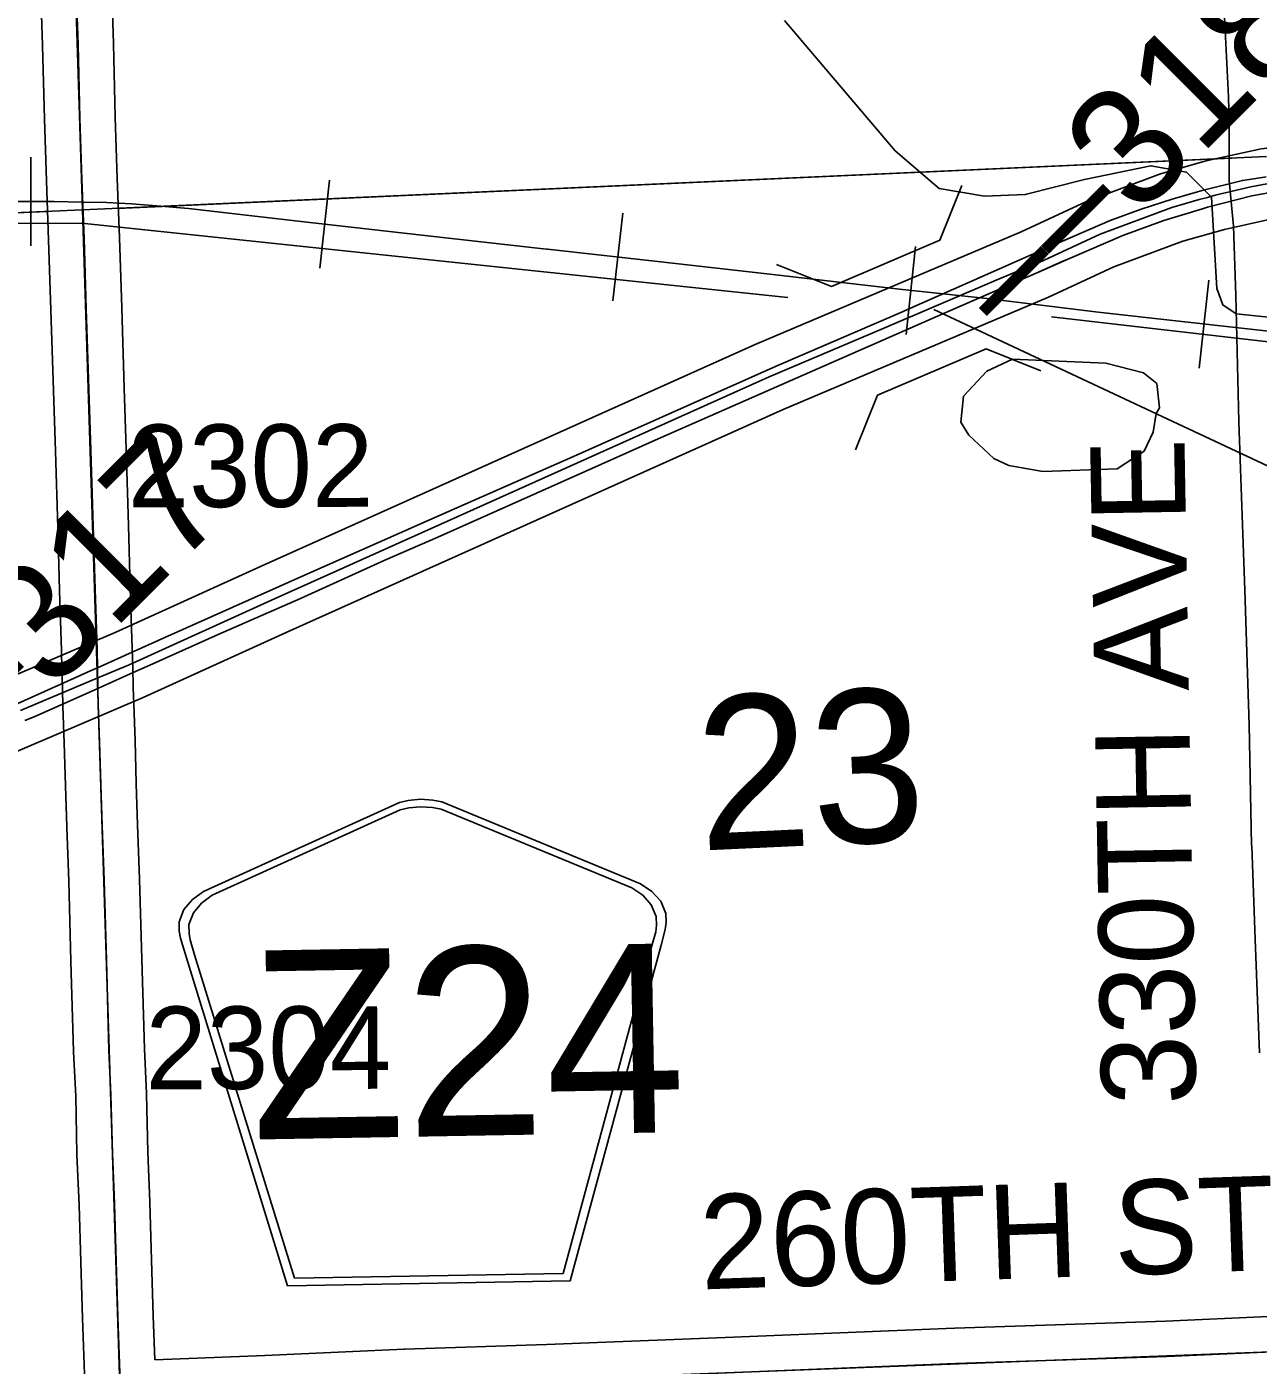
# Model space of a CAD drawing. Extents: x 128.7 to 185.5, y -21.4 to 12.6.
# Drawn here: x 156.23 to 157.274, y -10.944 to -9.81 of the extents above; entities that cross this region are included whole.
import ezdxf

# ---------------------------------------------------------------- set-up
doc = ezdxf.new("R2010")
doc.units = 0
for name, color, linetype in [('tdCoDivCarto', 7, 'Continuous'), ('tdCoHydroRiver', 7, 'Continuous'), ('tdCoPriCL', 7, 'Continuous'), ('tdCoPriDiv', 7, 'Continuous'), ('tdCoPrimary', 7, 'Continuous'), ('tdCoRRCL', 7, 'Continuous'), ('tdCoSecRdNmbr', 7, 'Continuous'), ('tdCoSecRdTxt', 7, 'Continuous'), ('tdCoSecRteBand', 7, 'Continuous'), ('tdCoSecRteCL', 7, 'Continuous'), ('tdCoSectLine', 7, 'Continuous'), ('tdCoSectLinePart', 7, 'Continuous'), ('tdCoSectNmbr', 7, 'Continuous'), ('tdCoShieldCoRte', 7, 'Continuous'), ('tdCoStrucDivPri', 7, 'Continuous'), ('tdCoStrucPriMaintName', 7, 'Continuous'), ('tdCoSurfGravel', 7, 'Continuous'), ('tdStHwyPriRefPost1', 7, 'Continuous')]:
    doc.layers.add(name, color=color, linetype=linetype)

msp = doc.modelspace()

# ---------------------------------------------------------------- linework, layer by layer
at = {"layer": 'tdCoDivCarto'}
for p, q in [((157.2602, -9.9405), (157.2262, -9.9489)), ((157.2789, -9.9376), (157.2602, -9.9405)), ((157.2006, -9.9563), (157.1744, -9.9647)), ((157.2222, -9.95), (157.2006, -9.9563)), ((157.2262, -9.9489), (157.2222, -9.95)), ((157.2308, -9.9632), (157.2683, -9.9536)), ((157.2683, -9.9536), (157.2825, -9.9511)), ((157.1744, -9.9647), (157.1483, -9.9743)), ((157.1936, -9.9743), (157.2264, -9.9645)), ((157.2264, -9.9645), (157.2308, -9.9632)), ((157.1483, -9.9743), (157.1078, -9.9918)), ((157.159, -9.9871), (157.1936, -9.9743)), ((157.1137, -10.0066), (157.159, -9.9871)), ((157.1078, -9.9918), (157.0811, -10.0036)), ((157.0811, -10.0036), (157.0423, -10.0208)), ((157.0874, -10.0181), (157.1082, -10.009)), ((157.1082, -10.009), (157.1137, -10.0066)), ((157.0423, -10.0208), (156.9739, -10.051)), ((157.0706, -10.0255), (157.0874, -10.0181)), ((157.0175, -10.0488), (157.0543, -10.0326)), ((157.0543, -10.0326), (157.0706, -10.0255)), ((156.9729, -10.0515), (156.8652, -10.0978)), ((156.8769, -10.1104), (157.0018, -10.0556)), ((156.9739, -10.051), (156.9729, -10.0515)), ((157.0018, -10.0556), (157.0175, -10.0488)), ((156.8652, -10.0978), (156.6933, -10.1743)), ((156.7652, -10.1595), (156.8769, -10.1104)), ((156.7038, -10.1869), (156.7652, -10.1595)), ((156.6933, -10.1743), (156.5803, -10.2241)), ((156.5783, -10.2426), (156.7038, -10.1869)), ((156.5803, -10.2241), (156.4622, -10.2764)), ((156.5334, -10.2623), (156.5783, -10.2426)), ((156.4619, -10.2946), (156.5334, -10.2623)), ((156.4622, -10.2764), (156.3471, -10.3277)), ((156.3923, -10.3252), (156.4619, -10.2946)), ((156.3471, -10.3277), (156.3136, -10.3427)), ((156.3344, -10.3511), (156.3923, -10.3252)), ((156.3136, -10.3427), (156.2899, -10.3533)), ((156.3202, -10.3574), (156.3344, -10.3511)), ((156.2873, -10.3545), (156.2224, -10.3837)), ((156.2873, -10.3545), (156.2224, -10.3837)), ((156.2899, -10.3533), (156.2873, -10.3545)), ((156.2939, -10.3692), (156.3202, -10.3574)), ((156.2939, -10.3692), (156.3202, -10.3574)), ((156.2362, -10.395), (156.2903, -10.3708)), ((156.2903, -10.3708), (156.2939, -10.3692)), ((156.2283, -10.3981), (156.2362, -10.395))]:
    msp.add_line(p, q, dxfattribs=at)
for points in [[(157.2803, -9.9374), (157.2789, -9.9376), (157.2602, -9.9405), (157.2262, -9.9489), (157.2222, -9.95)], [(157.2803, -9.9374), (157.2789, -9.9376), (157.2602, -9.9405), (157.2262, -9.9489), (157.2222, -9.95)], [(157.2803, -9.9374), (157.2789, -9.9376), (157.2602, -9.9405), (157.2262, -9.9489), (157.2222, -9.95)], [(157.2222, -9.95), (157.2006, -9.9563), (157.1744, -9.9647), (157.1483, -9.9743), (157.1078, -9.9918), (157.0811, -10.0036)], [(157.2222, -9.95), (157.2006, -9.9563), (157.1744, -9.9647), (157.1483, -9.9743), (157.1078, -9.9918), (157.0811, -10.0036)], [(157.2222, -9.95), (157.2006, -9.9563), (157.1744, -9.9647), (157.1483, -9.9743), (157.1078, -9.9918), (157.0811, -10.0036)], [(157.2264, -9.9645), (157.2308, -9.9632), (157.2683, -9.9536), (157.2825, -9.9511)], [(157.2264, -9.9645), (157.2308, -9.9632), (157.2683, -9.9536), (157.2825, -9.9511)], [(157.2264, -9.9645), (157.2308, -9.9632), (157.2683, -9.9536), (157.2825, -9.9511)], [(157.0874, -10.0181), (157.1137, -10.0066), (157.159, -9.9871), (157.1936, -9.9743), (157.2264, -9.9645)], [(157.0874, -10.0181), (157.1137, -10.0066), (157.159, -9.9871), (157.1936, -9.9743), (157.2264, -9.9645)], [(157.0874, -10.0181), (157.1137, -10.0066), (157.159, -9.9871), (157.1936, -9.9743), (157.2264, -9.9645)], [(157.0811, -10.0036), (157.0423, -10.0208), (156.9739, -10.051), (156.9729, -10.0515), (156.8652, -10.0978), (156.6933, -10.1743), (156.5803, -10.2241), (156.4622, -10.2764), (156.3471, -10.3277), (156.3136, -10.3427)], [(157.0811, -10.0036), (157.0423, -10.0208), (156.9739, -10.051), (156.9729, -10.0515), (156.8652, -10.0978), (156.6933, -10.1743), (156.5803, -10.2241), (156.4622, -10.2764), (156.3471, -10.3277), (156.3136, -10.3427)], [(157.0811, -10.0036), (157.0423, -10.0208), (156.9739, -10.051), (156.9729, -10.0515), (156.8652, -10.0978), (156.6933, -10.1743), (156.5803, -10.2241), (156.4622, -10.2764), (156.3471, -10.3277), (156.3136, -10.3427)], [(156.3202, -10.3574), (156.3344, -10.3511), (156.3923, -10.3252), (156.4619, -10.2946), (156.5334, -10.2623), (156.5783, -10.2426), (156.7038, -10.1869), (156.7652, -10.1595), (156.8769, -10.1104), (157.0018, -10.0556), (157.0175, -10.0488), (157.0706, -10.0255), (157.0874, -10.0181)], [(156.3202, -10.3574), (156.3344, -10.3511), (156.3923, -10.3252), (156.4619, -10.2946), (156.5334, -10.2623), (156.5783, -10.2426), (156.7038, -10.1869), (156.7652, -10.1595), (156.8769, -10.1104), (157.0018, -10.0556), (157.0175, -10.0488), (157.0706, -10.0255), (157.0874, -10.0181)], [(156.3202, -10.3574), (156.3344, -10.3511), (156.3923, -10.3252), (156.4619, -10.2946), (156.5334, -10.2623), (156.5783, -10.2426), (156.7038, -10.1869), (156.7652, -10.1595), (156.8769, -10.1104), (157.0018, -10.0556), (157.0175, -10.0488), (157.0706, -10.0255), (157.0874, -10.0181)], [(156.3136, -10.3427), (156.2899, -10.3533), (156.2873, -10.3545)], [(156.3136, -10.3427), (156.2899, -10.3533), (156.2873, -10.3545)], [(156.3136, -10.3427), (156.2899, -10.3533), (156.2873, -10.3545)], [(156.2873, -10.3545), (156.2224, -10.3837)], [(156.2873, -10.3545), (156.2224, -10.3837)], [(156.2939, -10.3692), (156.3202, -10.3574)], [(156.2939, -10.3692), (156.3202, -10.3574)], [(156.2283, -10.3981), (156.2362, -10.395), (156.2903, -10.3708), (156.2939, -10.3692)], [(156.2283, -10.3981), (156.2362, -10.395), (156.2903, -10.3708), (156.2939, -10.3692)], [(156.2283, -10.3981), (156.2362, -10.395), (156.2903, -10.3708), (156.2939, -10.3692)]]:
    msp.add_lwpolyline(points, dxfattribs=at)
at = {"layer": 'tdCoHydroRiver'}
for points in [[(157.5608, -10.0851), (157.2551, -10.0534), (157.2437, -10.0459), (157.2385, -10.0319), (157.2342, -9.9547), (157.2129, -9.9334), (157.1827, -9.9281), (157.1263, -9.9396), (157.0762, -9.9525), (157.0416, -9.9537), (157.0034, -9.9472), (156.966, -9.9154), (156.8721, -9.8051)], [(157.091, -10.1871), (157.0624, -10.1819), (157.0495, -10.176), (157.0283, -10.1562), (157.0216, -10.1454), (157.0239, -10.1232), (157.0437, -10.102), (157.0654, -10.0918), (157.1445, -10.0953), (157.1764, -10.1036), (157.1877, -10.1126), (157.19, -10.1331), (157.1871, -10.1379), (157.1845, -10.1538), (157.1771, -10.1698), (157.154, -10.1849), (157.091, -10.1871)]]:
    msp.add_lwpolyline(points, dxfattribs=at)
at = {"layer": 'tdCoPriCL'}
msp.add_lwpolyline([(156.2247, -10.3895), (156.2902, -10.3619), (156.3169, -10.3509), (156.4406, -10.2948), (156.8592, -10.107), (156.9558, -10.0659), (157.0517, -10.0251), (157.0738, -10.0157), (157.0843, -10.0117), (157.1398, -9.986), (157.2004, -9.9634), (157.2237, -9.9566), (157.2307, -9.955), (157.2372, -9.953), (157.2675, -9.9459), (157.2809, -9.9434)], dxfattribs=at)
at = {"layer": 'tdCoPriDiv'}
for points in [[(160.752, -9.7613), (160.286, -9.7745), (159.743, -9.8019), (159.3771, -9.8188), (159.2895, -9.8242), (158.7023, -9.849), (158.2853, -9.8681), (157.8731, -9.8835), (157.3673, -9.9033), (157.2762, -9.9137), (157.2295, -9.924), (157.1909, -9.9349), (157.1282, -9.9583), (157.0727, -9.9841), (156.8472, -10.0796), (156.4282, -10.2675), (156.3051, -10.3234), (156.1332, -10.3967)], [(160.7539, -9.8213), (160.2869, -9.8345), (159.746, -9.8618), (159.3804, -9.8787), (159.2923, -9.8842), (158.705, -9.909), (158.2877, -9.9281), (157.8758, -9.9434), (157.3715, -9.9632), (157.2855, -9.973), (157.245, -9.982), (157.2098, -9.9919), (157.1513, -10.0137), (157.0959, -10.0394), (156.8712, -10.1345), (156.4529, -10.3222), (156.3288, -10.3785), (156.1544, -10.4529)]]:
    msp.add_lwpolyline(points, dxfattribs=at)
at = {"layer": 'tdCoPrimary'}
for p, q in [((156.2873, -10.3545), (156.2224, -10.3837)), ((156.2873, -10.3545), (156.2224, -10.3837)), ((156.2939, -10.3692), (156.3202, -10.3574)), ((156.2939, -10.3692), (156.3202, -10.3574))]:
    msp.add_line(p, q, dxfattribs=at)
for points in [[(157.2789, -9.9376), (157.2602, -9.9405), (157.2262, -9.9489), (157.2222, -9.95), (157.2006, -9.9563), (157.1744, -9.9647), (157.1483, -9.9743), (157.1078, -9.9918), (157.0811, -10.0036), (157.0423, -10.0208), (156.9739, -10.051), (156.9729, -10.0515), (156.8652, -10.0978), (156.6933, -10.1743), (156.5803, -10.2241), (156.4622, -10.2764), (156.3471, -10.3277), (156.3136, -10.3427), (156.2899, -10.3533), (156.2873, -10.3545), (156.2224, -10.3837)], [(157.2803, -9.9374), (157.2789, -9.9376), (157.2602, -9.9405), (157.2262, -9.9489), (157.2222, -9.95)], [(157.2803, -9.9374), (157.2789, -9.9376), (157.2602, -9.9405), (157.2262, -9.9489), (157.2222, -9.95)], [(156.2283, -10.3981), (156.2362, -10.395), (156.2903, -10.3708), (156.2939, -10.3692), (156.3202, -10.3574), (156.3344, -10.3511), (156.3923, -10.3252), (156.4619, -10.2946), (156.5334, -10.2623), (156.5783, -10.2426), (156.7038, -10.1869), (156.7652, -10.1595), (156.8769, -10.1104), (157.0018, -10.0556), (157.0175, -10.0488), (157.0543, -10.0326), (157.0706, -10.0255), (157.0874, -10.0181), (157.1082, -10.009), (157.1137, -10.0066), (157.159, -9.9871), (157.1936, -9.9743), (157.2264, -9.9645), (157.2308, -9.9632), (157.2683, -9.9536), (157.2825, -9.9511)], [(157.2222, -9.95), (157.2006, -9.9563), (157.1744, -9.9647), (157.1483, -9.9743), (157.1078, -9.9918), (157.0811, -10.0036)], [(157.2222, -9.95), (157.2006, -9.9563), (157.1744, -9.9647), (157.1483, -9.9743), (157.1078, -9.9918), (157.0811, -10.0036)], [(157.2264, -9.9645), (157.2308, -9.9632), (157.2683, -9.9536), (157.2825, -9.9511)], [(157.2264, -9.9645), (157.2308, -9.9632), (157.2683, -9.9536), (157.2825, -9.9511)], [(157.0874, -10.0181), (157.1137, -10.0066), (157.159, -9.9871), (157.1936, -9.9743), (157.2264, -9.9645)], [(157.0874, -10.0181), (157.1137, -10.0066), (157.159, -9.9871), (157.1936, -9.9743), (157.2264, -9.9645)], [(157.0811, -10.0036), (157.0423, -10.0208), (156.9739, -10.051), (156.9729, -10.0515), (156.8652, -10.0978), (156.6933, -10.1743), (156.5803, -10.2241), (156.4622, -10.2764), (156.3471, -10.3277), (156.3136, -10.3427)], [(157.0811, -10.0036), (157.0423, -10.0208), (156.9739, -10.051), (156.9729, -10.0515), (156.8652, -10.0978), (156.6933, -10.1743), (156.5803, -10.2241), (156.4622, -10.2764), (156.3471, -10.3277), (156.3136, -10.3427)], [(156.3202, -10.3574), (156.3344, -10.3511), (156.3923, -10.3252), (156.4619, -10.2946), (156.5334, -10.2623), (156.5783, -10.2426), (156.7038, -10.1869), (156.7652, -10.1595), (156.8769, -10.1104), (157.0018, -10.0556), (157.0175, -10.0488), (157.0706, -10.0255), (157.0874, -10.0181)], [(156.3202, -10.3574), (156.3344, -10.3511), (156.3923, -10.3252), (156.4619, -10.2946), (156.5334, -10.2623), (156.5783, -10.2426), (156.7038, -10.1869), (156.7652, -10.1595), (156.8769, -10.1104), (157.0018, -10.0556), (157.0175, -10.0488), (157.0706, -10.0255), (157.0874, -10.0181)], [(156.3136, -10.3427), (156.2899, -10.3533), (156.2873, -10.3545)], [(156.3136, -10.3427), (156.2899, -10.3533), (156.2873, -10.3545)], [(156.2283, -10.3981), (156.2362, -10.395), (156.2903, -10.3708), (156.2939, -10.3692)], [(156.2283, -10.3981), (156.2362, -10.395), (156.2903, -10.3708), (156.2939, -10.3692)]]:
    msp.add_lwpolyline(points, dxfattribs=at)
at = {"layer": 'tdCoRRCL'}
for p, q in [((156.2335, -9.9958), (156.2335, -9.9208)), ((156.4783, -10.0148), (156.4867, -9.9403)), ((156.7268, -10.0426), (156.7351, -9.9681)), ((156.9754, -10.071), (156.9833, -9.9965)), ((157.2235, -10.0994), (157.2319, -10.0249))]:
    msp.add_line(p, q, dxfattribs=at)
for points in [[(157.3126, -10.0715), (157.2646, -10.0663), (157.1406, -10.0524), (157.1357, -10.0519), (157.0436, -10.0406), (156.9697, -10.0327), (156.8599, -10.0199), (156.7624, -10.0089), (156.6714, -9.9987), (156.6706, -9.9986), (156.5673, -9.9871), (156.4601, -9.9751), (156.3671, -9.9643), (156.3437, -9.9622), (156.3188, -9.9604), (156.2979, -9.9593), (156.2766, -9.9588), (156.2533, -9.9583), (156.2187, -9.9583)], [(156.2187, -9.9583), (156.2533, -9.9583), (156.2766, -9.9588), (156.2979, -9.9593), (156.3188, -9.9604), (156.3437, -9.9622), (156.3671, -9.9643), (156.4601, -9.9751), (156.5673, -9.9871), (156.6706, -9.9986), (156.6714, -9.9987), (156.7624, -10.0089), (156.8599, -10.0199), (156.9697, -10.0327), (157.0436, -10.0406), (157.1357, -10.0519), (157.1406, -10.0524), (157.2646, -10.0663), (157.3126, -10.0715)], [(151.3336, -10.0837), (152.242, -10.0848), (153.5148, -10.031), (154.7875, -9.9773), (156.2764, -9.9767), (156.8749, -10.0397)], [(157.0985, -10.056), (159.0653, -10.2844), (159.9865, -10.39), (161.3885, -10.5429), (162.2802, -10.6409), (162.9394, -10.7645), (165.7594, -11.0173), (165.9868, -11.0197), (166.2378, -10.977), (166.3926, -10.897), (167.0068, -10.5674), (167.9037, -10.0916)]]:
    msp.add_lwpolyline(points, dxfattribs=at)
at = {"layer": 'tdCoSecRteBand'}
for points in [[(156.2792, -10.9597), (156.2773, -10.9045), (156.2773, -10.9044), (156.2773, -10.9044), (156.2758, -10.8572), (156.2758, -10.8571), (156.2758, -10.8571), (156.2745, -10.8083), (156.2726, -10.7661), (156.2726, -10.7658), (156.2726, -10.7654), (156.2715, -10.7163), (156.2698, -10.6787), (156.2698, -10.6785), (156.2698, -10.6783), (156.2675, -10.6021), (156.2675, -10.602), (156.2675, -10.602), (156.2656, -10.5342), (156.2639, -10.4885), (156.2639, -10.4883), (156.2639, -10.4882), (156.263, -10.4533), (156.2618, -10.4171), (156.2607, -10.3862), (156.2607, -10.386), (156.2607, -10.3858), (156.2603, -10.3715), (156.2599, -10.3541), (156.2596, -10.339), (156.2579, -10.2878), (156.2579, -10.2877), (156.2579, -10.2877), (156.2564, -10.2347), (156.2543, -10.1699), (156.2526, -10.1186), (156.2526, -10.1185), (156.2526, -10.1185), (156.2505, -10.0504), (156.2486, -9.9909), (156.2467, -9.9409), (156.2467, -9.9409), (156.2467, -9.9408), (156.245, -9.8887), (156.245, -9.8886), (156.245, -9.8885), (156.2435, -9.8263), (156.2409, -9.748)], [(156.3009, -9.746), (156.3035, -9.8245), (156.3035, -9.8246), (156.3035, -9.8247), (156.305, -9.8869), (156.3067, -9.9388), (156.3086, -9.9887), (156.3086, -9.9888), (156.3086, -9.9889), (156.3105, -10.0485), (156.3105, -10.0485), (156.3105, -10.0485), (156.3126, -10.1166), (156.3143, -10.1679), (156.3143, -10.1679), (156.3143, -10.1679), (156.3163, -10.2328), (156.3163, -10.2329), (156.3163, -10.2329), (156.3178, -10.2859), (156.3195, -10.3371), (156.3195, -10.3373), (156.3195, -10.3374), (156.3199, -10.3526), (156.3203, -10.3701), (156.3207, -10.3842), (156.3218, -10.415), (156.3218, -10.415), (156.3218, -10.4151), (156.3229, -10.4515), (156.3229, -10.4516), (156.3229, -10.4517), (156.3239, -10.4864), (156.3256, -10.5321), (156.3256, -10.5323), (156.3256, -10.5324), (156.3275, -10.6003), (156.3297, -10.6763), (156.3314, -10.714), (156.3314, -10.7143), (156.3314, -10.7146), (156.3326, -10.7637), (156.3344, -10.8059), (156.3344, -10.8061), (156.3344, -10.8064), (156.3358, -10.8554), (156.3373, -10.9024), (156.3385, -10.9397)], [(157.2748, -10.6796), (157.2711, -10.5834), (157.2711, -10.5834), (157.2711, -10.5834), (157.2682, -10.5042), (157.2681, -10.504), (157.2681, -10.5037), (157.2659, -10.4016), (157.2622, -10.2876), (157.2584, -10.177), (157.2573, -10.1451), (157.2573, -10.1449), (157.2573, -10.1447), (157.2548, -10.0381), (157.2526, -9.9792), (157.249, -9.9404), (157.2489, -9.9389), (157.2489, -9.9374), (157.2491, -9.8921), (157.2484, -9.8697), (157.2448, -9.7963)], [(156.3385, -10.9397), (156.4318, -10.936), (156.55, -10.9306), (156.5502, -10.9306), (156.5504, -10.9306), (156.6704, -10.9266), (156.822, -10.9207), (157.0163, -10.9128), (157.0164, -10.9128), (157.0165, -10.9128), (157.1951, -10.9069), (157.2825, -10.9031)]]:
    msp.add_lwpolyline(points, dxfattribs=at)
at = {"layer": 'tdCoSecRteCL'}
for points in [[(156.3092, -10.9587), (156.3073, -10.9034), (156.3058, -10.8563), (156.3045, -10.8072), (156.3026, -10.7648), (156.3014, -10.7153), (156.2997, -10.6774), (156.2975, -10.6012), (156.2956, -10.5332), (156.2939, -10.4874), (156.2929, -10.4525), (156.2918, -10.4161), (156.2907, -10.3851), (156.2903, -10.3708), (156.2899, -10.3533), (156.2896, -10.3381), (156.2879, -10.2868), (156.2863, -10.2338), (156.2843, -10.1689), (156.2826, -10.1176), (156.2805, -10.0494), (156.2786, -9.9898), (156.2767, -9.9398), (156.275, -9.8877), (156.2735, -9.8255), (156.2709, -9.747)], [(156.3095, -10.9706), (156.3339, -10.9699), (156.433, -10.966), (156.5514, -10.9605), (156.6715, -10.9566), (156.8232, -10.9507), (157.0175, -10.9428), (157.1963, -10.9369), (157.3046, -10.9322), (157.3138, -10.9318)]]:
    msp.add_lwpolyline(points, dxfattribs=at)
at = {"layer": 'tdCoSectLine'}
for points in [[(156.2453, -8.9635), (156.2773, -9.9655)], [(156.2773, -9.9655), (157.2808, -9.9203)], [(155.2777, -10.0091), (156.2773, -9.9655)], [(156.2773, -9.9655), (156.3091, -10.9706)], [(156.3091, -10.9706), (157.3135, -10.9318)]]:
    msp.add_lwpolyline(points, dxfattribs=at)
at = {"layer": 'tdCoSectLinePart'}
for points in [[(156.3072, -9.9642), (157.2514, -9.9216)], [(155.2777, -10.0091), (156.2473, -9.9668)]]:
    msp.add_lwpolyline(points, dxfattribs=at)
at = {"layer": 'tdCoShieldCoRte'}
for points in [[(156.4511, -10.8769), (156.3643, -10.5955), (156.3602, -10.5824), (156.3593, -10.5765), (156.3592, -10.5687), (156.3632, -10.5583), (156.3704, -10.5497), (156.3798, -10.5428), (156.5458, -10.4676), (156.5533, -10.4658), (156.5637, -10.4647), (156.5741, -10.4654), (156.5817, -10.467), (156.7502, -10.5364), (156.7599, -10.5429), (156.7673, -10.5512), (156.7717, -10.5615), (156.7719, -10.5693), (156.7712, -10.5752), (156.7676, -10.5884), (156.6906, -10.8727)], [(156.4569, -10.8704), (156.3723, -10.5966), (156.3684, -10.584), (156.3676, -10.5784), (156.3675, -10.5709), (156.3714, -10.5609), (156.3782, -10.5527), (156.3873, -10.5461), (156.5466, -10.4738), (156.5538, -10.4721), (156.5638, -10.4711), (156.5738, -10.4718), (156.5811, -10.4732), (156.7429, -10.5399), (156.7522, -10.5461), (156.7593, -10.5542), (156.7635, -10.564), (156.7637, -10.5715), (156.7631, -10.5771), (156.7596, -10.5898), (156.6846, -10.8665)]]:
    msp.add_lwpolyline(points, close=True, dxfattribs=at)
at = {"layer": 'tdCoStrucDivPri'}
for points in [[(156.8655, -10.0116), (156.9119, -10.0303), (157.0039, -9.9911), (157.0226, -9.9447)], [(156.9324, -10.1686), (156.9511, -10.1223), (157.0431, -10.0831), (157.0895, -10.1018)]]:
    msp.add_lwpolyline(points, dxfattribs=at)
at = {"layer": 'tdCoStrucPriMaintName'}
msp.add_lwpolyline([(156.9988, -10.0497), (157.3497, -10.2141), (157.3859, -10.2141)], dxfattribs=at)
msp.add_lwpolyline([(156.9988, -10.0497), (157.3497, -10.2141), (157.3859, -10.2141)], dxfattribs=at)
msp.add_lwpolyline([(156.9988, -10.0497), (157.3497, -10.2141), (157.3859, -10.2141)], dxfattribs=at)
at = {"layer": 'tdCoSurfGravel'}
for points in [[(156.3092, -10.9587), (156.3073, -10.9034), (156.3058, -10.8563), (156.3045, -10.8072), (156.3026, -10.7648), (156.3014, -10.7153), (156.2997, -10.6774), (156.2975, -10.6012), (156.2956, -10.5332), (156.2939, -10.4874), (156.2929, -10.4525), (156.2918, -10.4161), (156.2907, -10.3851), (156.2903, -10.3708), (156.2899, -10.3533), (156.2896, -10.3381), (156.2879, -10.2868), (156.2863, -10.2338), (156.2843, -10.1689), (156.2826, -10.1176), (156.2805, -10.0494), (156.2786, -9.9898), (156.2767, -9.9398), (156.275, -9.8877), (156.2735, -9.8255), (156.2709, -9.747)], [(156.8232, -10.9507), (157.0175, -10.9428), (157.1963, -10.9369), (157.3046, -10.9322), (157.3138, -10.9318), (157.3793, -10.9292), (157.5013, -10.9253), (157.6281, -10.9196), (157.6851, -10.9184), (157.7881, -10.9137), (157.8801, -10.91), (158.0249, -10.9048), (158.0762, -10.9006), (158.2128, -10.8969), (158.29, -10.8949), (158.3175, -10.8936), (158.433, -10.888), (158.5696, -10.8816), (158.7129, -10.8755), (158.8429, -10.8693)]]:
    msp.add_lwpolyline(points, dxfattribs=at)

# ---------------------------------------------------------------- texts
at = {"layer": 'tdCoSecRdNmbr'}
for s, p in [('2302', (156.3156, -10.2174)), ('2304', (156.3307, -10.7105))]:
    msp.add_text(s, height=0.07, rotation=0.1176, dxfattribs=at).set_placement(p)
at = {"layer": 'tdCoSecRdTxt'}
for s, rotation, p in [('330TH AVE', 91, (157.221, -10.7234)), ('260TH ST', 1.9594, (156.8017, -10.8801))]:
    msp.add_text(s, height=0.08, rotation=rotation, dxfattribs=at).set_placement(p)
at = {"layer": 'tdCoSectNmbr'}
msp.add_text('23', height=0.13, rotation=2.6703, dxfattribs=at).set_placement((156.8004, -10.5083))
at = {"layer": 'tdCoShieldCoRte'}
msp.add_text('Z24', height=0.16, rotation=1, dxfattribs=at).set_placement((156.4208, -10.7531))
at = {"layer": 'tdStHwyPriRefPost1'}
for s, p in [('‒‒318', (157.0664, -10.078)), ('‒‒317', (156.1453, -10.4803))]:
    msp.add_text(s, height=0.1, rotation=45, dxfattribs=at).set_placement(p)

doc.saveas('drawing.dxf')
